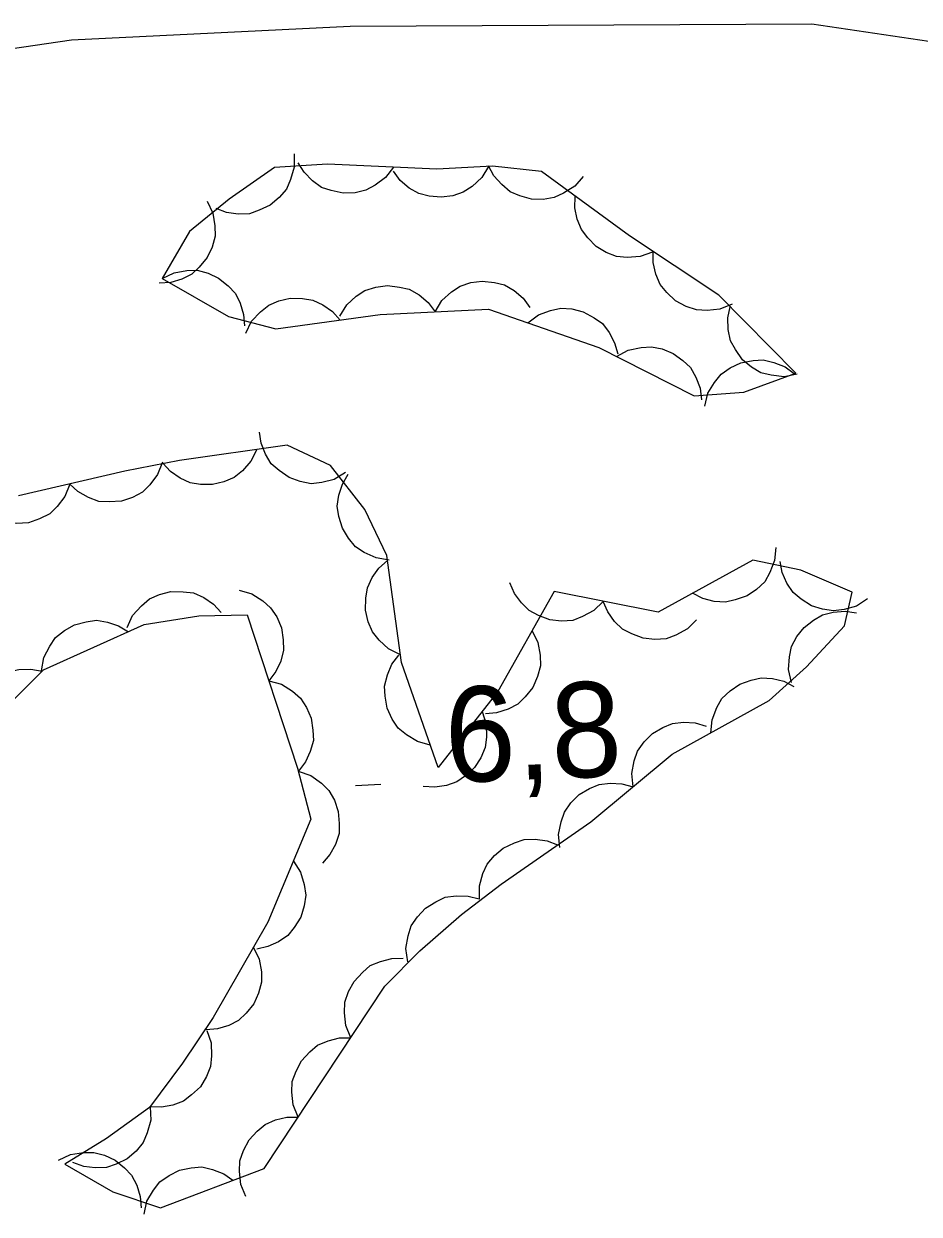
# Model space of a CAD drawing. Extents: x 336540 to 340074, y 5572036 to 5573747.
# Drawn here: x 337651.25 to 337679.47, y 5573151.93 to 5573189.46 of the extents above; entities that cross this region are included whole.
import ezdxf

# ---------------------------------------------------------------- set-up
doc = ezdxf.new("R2010")
doc.units = 0
for name, color, linetype in [('Niveau 2', 7, 'Continuous'), ('Niveau 3', 7, 'Continuous'), ('Niveau 44', 7, 'Continuous')]:
    doc.layers.add(name, color=color, linetype=linetype)

msp = doc.modelspace()

# ---------------------------------------------------------------- linework, layer by layer
at = {"layer": 'Niveau 2'}
for points in [[(337618, 5573173.92), (337627.29, 5573174.24), (337633.54, 5573177.27), (337636.9, 5573177.96), (337639.72, 5573179.13), (337640.84, 5573180.37), (337641.11, 5573181.73), (337640.16, 5573183.55), (337640.26, 5573185.09), (337640.9, 5573185.97), (337642.69, 5573186.9), (337647.38, 5573188.17), (337652.76, 5573188.95), (337661.54, 5573189.39)], [(337661.54, 5573189.39), (337676.08, 5573189.46), (337680.34, 5573188.83), (337681.76, 5573187.91), (337684.33, 5573186.84), (337693.6, 5573184.43), (337702.5, 5573182.68), (337706.79, 5573181.54), (337713.72, 5573175.28), (337716.17, 5573173.7), (337719.42, 5573172.86), (337728.63, 5573171.48), (337735.73, 5573171.68), (337741.32, 5573171.63)]]:
    msp.add_lwpolyline(points, dxfattribs=at)
at = {"layer": 'Niveau 3'}
msp.add_line((337661.7, 5573165.45), (337662.5, 5573165.49), dxfattribs=at)
at = {"layer": 'Niveau 44'}
for points in [[(337659.77, 5573185.36), (337659.77, 5573184.94), (337659.66, 5573184.55), (337659.53, 5573184.25), (337659.3, 5573183.98), (337659.02, 5573183.74), (337658.67, 5573183.58), (337658.36, 5573183.47), (337658.01, 5573183.46), (337657.64, 5573183.51), (337657.31, 5573183.64)], [(337655.61, 5573181.43), (337657.7, 5573180.23), (337659.19, 5573179.84), (337662.48, 5573180.3), (337665.9, 5573180.46), (337669.37, 5573179.26), (337672.37, 5573177.73), (337673.94, 5573177.85), (337675.58, 5573178.45), (337673.15, 5573180.9), (337670.34, 5573182.78), (337667.56, 5573184.8), (337666.02, 5573184.97), (337664.27, 5573184.88), (337660.82, 5573185.04), (337659.15, 5573184.93), (337657.72, 5573183.93), (337656.47, 5573182.91), (337655.61, 5573181.43)], [(337662.9, 5573184.94), (337662.65, 5573184.61), (337662.32, 5573184.37), (337662.03, 5573184.21), (337661.69, 5573184.13), (337661.32, 5573184.12), (337660.94, 5573184.2), (337660.63, 5573184.3), (337660.35, 5573184.51), (337660.09, 5573184.78), (337659.9, 5573185.08)], [(337665.89, 5573184.96), (337665.68, 5573184.61), (337665.38, 5573184.33), (337665.1, 5573184.15), (337664.77, 5573184.04), (337664.4, 5573183.99), (337664.02, 5573184.03), (337663.7, 5573184.11), (337663.4, 5573184.28), (337663.11, 5573184.52), (337662.9, 5573184.81)], [(337668.88, 5573184.65), (337668.61, 5573184.34), (337668.26, 5573184.12), (337667.96, 5573183.98), (337667.62, 5573183.92), (337667.25, 5573183.93), (337666.88, 5573184.04), (337666.58, 5573184.16), (337666.31, 5573184.39), (337666.06, 5573184.67), (337665.89, 5573184.98)], [(337671.06, 5573182.26), (337670.67, 5573182.12), (337670.26, 5573182.09), (337669.93, 5573182.12), (337669.6, 5573182.25), (337669.29, 5573182.44), (337669.02, 5573182.71), (337668.82, 5573182.97), (337668.69, 5573183.3), (337668.62, 5573183.66), (337668.63, 5573184.02)], [(337657.03, 5573183.87), (337657.21, 5573183.49), (337657.27, 5573183.09), (337657.28, 5573182.76), (337657.19, 5573182.42), (337657.03, 5573182.09), (337656.78, 5573181.79), (337656.55, 5573181.57), (337656.23, 5573181.41), (337655.88, 5573181.3), (337655.52, 5573181.28)], [(337673.57, 5573180.62), (337673.18, 5573180.46), (337672.78, 5573180.42), (337672.45, 5573180.44), (337672.12, 5573180.55), (337671.79, 5573180.73), (337671.51, 5573180.99), (337671.3, 5573181.24), (337671.17, 5573181.57), (337671.08, 5573181.93), (337671.08, 5573182.29)], [(337655.61, 5573181.43), (337655.99, 5573181.61), (337656.39, 5573181.68), (337656.72, 5573181.69), (337657.06, 5573181.6), (337657.39, 5573181.44), (337657.69, 5573181.2), (337657.92, 5573180.96), (337658.07, 5573180.65), (337658.18, 5573180.3), (337658.21, 5573179.94)], [(337661.21, 5573180.24), (337661.43, 5573180.6), (337661.73, 5573180.87), (337662, 5573181.05), (337662.34, 5573181.16), (337662.71, 5573181.21), (337663.09, 5573181.16), (337663.4, 5573181.09), (337663.71, 5573180.91), (337663.99, 5573180.67), (337664.21, 5573180.38)], [(337664.21, 5573180.38), (337664.42, 5573180.74), (337664.73, 5573181.01), (337665, 5573181.19), (337665.34, 5573181.3), (337665.7, 5573181.35), (337666.08, 5573181.3), (337666.4, 5573181.23), (337666.7, 5573181.05), (337666.99, 5573180.81), (337667.2, 5573180.52)], [(337658.25, 5573179.71), (337658.43, 5573180.08), (337658.71, 5573180.38), (337658.97, 5573180.59), (337659.29, 5573180.73), (337659.65, 5573180.81), (337660.03, 5573180.8), (337660.36, 5573180.75), (337660.67, 5573180.6), (337660.98, 5573180.39), (337661.22, 5573180.12)], [(337667.13, 5573180.03), (337667.47, 5573180.28), (337667.85, 5573180.42), (337668.17, 5573180.49), (337668.52, 5573180.47), (337668.88, 5573180.38), (337669.22, 5573180.19), (337669.49, 5573180.01), (337669.7, 5573179.73), (337669.87, 5573179.4), (337669.97, 5573179.05)], [(337675.62, 5573178.41), (337675.21, 5573178.33), (337674.8, 5573178.38), (337674.48, 5573178.46), (337674.18, 5573178.63), (337673.9, 5573178.87), (337673.68, 5573179.19), (337673.52, 5573179.47), (337673.45, 5573179.82), (337673.44, 5573180.19), (337673.51, 5573180.54)], [(337669.93, 5573178.97), (337670.3, 5573179.17), (337670.7, 5573179.26), (337671.03, 5573179.28), (337671.37, 5573179.21), (337671.71, 5573179.07), (337672.02, 5573178.84), (337672.26, 5573178.62), (337672.43, 5573178.32), (337672.56, 5573177.97), (337672.61, 5573177.61)], [(337672.71, 5573177.4), (337672.81, 5573177.81), (337673.02, 5573178.15), (337673.23, 5573178.41), (337673.51, 5573178.61), (337673.85, 5573178.77), (337674.23, 5573178.84), (337674.55, 5573178.87), (337674.89, 5573178.78), (337675.24, 5573178.64), (337675.53, 5573178.43)], [(337661.39, 5573175.31), (337661.03, 5573175.09), (337660.64, 5573175), (337660.31, 5573174.96), (337659.96, 5573175.03), (337659.61, 5573175.16), (337659.3, 5573175.38), (337659.05, 5573175.59), (337658.87, 5573175.89), (337658.73, 5573176.24), (337658.68, 5573176.59)], [(337649.52, 5573166.75), (337651.87, 5573169.09), (337655.05, 5573170.52), (337656.77, 5573170.79), (337658.29, 5573170.83), (337659.88, 5573165.99), (337660.3, 5573164.38), (337658.94, 5573161.14), (337657.22, 5573158.13), (337656.25, 5573156.69), (337655.21, 5573155.29), (337653.86, 5573154.32), (337652.55, 5573153.51), (337654.06, 5573152.64), (337655.56, 5573152.13), (337658.83, 5573153.37), (337662.63, 5573159.12), (337663.73, 5573160.23), (337665.04, 5573161.38), (337666.29, 5573162.33), (337669.12, 5573164.3), (337671.68, 5573166.43), (337674.74, 5573168.13), (337675.91, 5573169.19), (337677.11, 5573170.48), (337677.35, 5573171.54), (337675.74, 5573172.23), (337674.22, 5573172.55), (337671.24, 5573170.91), (337667.96, 5573171.56), (337666.19, 5573168.41), (337664.31, 5573166.01), (337663.15, 5573169.32), (337662.69, 5573172.7), (337662, 5573174.15), (337660.92, 5573175.53), (337659.55, 5573176.18), (337656.16, 5573175.69), (337654.44, 5573175.36), (337651.09, 5573174.58)], [(337658.6, 5573176.04), (337658.41, 5573175.67), (337658.14, 5573175.37), (337657.88, 5573175.16), (337657.56, 5573175.02), (337657.2, 5573174.94), (337656.82, 5573174.94), (337656.49, 5573174.99), (337656.18, 5573175.14), (337655.87, 5573175.35), (337655.63, 5573175.61)], [(337655.62, 5573175.64), (337655.47, 5573175.25), (337655.22, 5573174.92), (337654.99, 5573174.69), (337654.68, 5573174.53), (337654.33, 5573174.41), (337653.94, 5573174.39), (337653.62, 5573174.4), (337653.29, 5573174.53), (337652.96, 5573174.71), (337652.7, 5573174.95)], [(337662.76, 5573172.55), (337662.35, 5573172.62), (337661.98, 5573172.79), (337661.7, 5573172.97), (337661.48, 5573173.24), (337661.29, 5573173.56), (337661.18, 5573173.93), (337661.13, 5573174.25), (337661.18, 5573174.6), (337661.29, 5573174.95), (337661.47, 5573175.26)], [(337652.7, 5573174.95), (337652.55, 5573174.56), (337652.3, 5573174.24), (337652.07, 5573174.01), (337651.75, 5573173.85), (337651.4, 5573173.73), (337651.02, 5573173.71), (337650.69, 5573173.72), (337650.36, 5573173.85), (337650.04, 5573174.03), (337649.78, 5573174.27)], [(337674.95, 5573172.95), (337674.91, 5573172.54), (337674.76, 5573172.16), (337674.6, 5573171.87), (337674.34, 5573171.63), (337674.04, 5573171.43), (337673.67, 5573171.3), (337673.36, 5573171.23), (337673.01, 5573171.25), (337672.65, 5573171.34), (337672.32, 5573171.51)], [(337663.12, 5573169.57), (337662.74, 5573169.75), (337662.45, 5573170.03), (337662.24, 5573170.29), (337662.1, 5573170.61), (337662.02, 5573170.97), (337662.03, 5573171.35), (337662.08, 5573171.68), (337662.23, 5573172), (337662.44, 5573172.3), (337662.71, 5573172.54)], [(337677.84, 5573171.33), (337677.49, 5573171.1), (337677.1, 5573170.99), (337676.77, 5573170.95), (337676.42, 5573171), (337676.07, 5573171.11), (337675.75, 5573171.32), (337675.49, 5573171.53), (337675.3, 5573171.82), (337675.15, 5573172.16), (337675.08, 5573172.51)], [(337658.04, 5573171.6), (337658.44, 5573171.49), (337658.78, 5573171.27), (337659.03, 5573171.05), (337659.22, 5573170.76), (337659.37, 5573170.42), (337659.43, 5573170.04), (337659.44, 5573169.71), (337659.35, 5573169.37), (337659.19, 5573169.04), (337658.97, 5573168.75)], [(337669.51, 5573171.25), (337669.21, 5573170.96), (337668.86, 5573170.77), (337668.55, 5573170.65), (337668.19, 5573170.63), (337667.83, 5573170.67), (337667.47, 5573170.81), (337667.18, 5573170.96), (337666.93, 5573171.2), (337666.71, 5573171.5), (337666.57, 5573171.84)], [(337654.51, 5573170.43), (337654.68, 5573170.81), (337654.96, 5573171.11), (337655.21, 5573171.33), (337655.53, 5573171.47), (337655.89, 5573171.56), (337656.27, 5573171.55), (337656.6, 5573171.52), (337656.92, 5573171.37), (337657.23, 5573171.16), (337657.47, 5573170.9)], [(337672.45, 5573170.67), (337672.16, 5573170.38), (337671.8, 5573170.19), (337671.49, 5573170.07), (337671.14, 5573170.05), (337670.77, 5573170.09), (337670.41, 5573170.23), (337670.12, 5573170.37), (337669.87, 5573170.62), (337669.65, 5573170.92), (337669.51, 5573171.25)], [(337675.44, 5573168.69), (337675.35, 5573169.1), (337675.38, 5573169.5), (337675.44, 5573169.83), (337675.61, 5573170.14), (337675.84, 5573170.43), (337676.14, 5573170.66), (337676.42, 5573170.83), (337676.76, 5573170.91), (337677.13, 5573170.94), (337677.49, 5573170.89)], [(337651.81, 5573169.06), (337651.88, 5573169.48), (337652.07, 5573169.84), (337652.25, 5573170.11), (337652.53, 5573170.33), (337652.85, 5573170.51), (337653.22, 5573170.61), (337653.54, 5573170.66), (337653.89, 5573170.6), (337654.24, 5573170.48), (337654.55, 5573170.29)], [(337667.27, 5573170.32), (337667.45, 5573169.95), (337667.52, 5573169.55), (337667.53, 5573169.22), (337667.44, 5573168.88), (337667.29, 5573168.54), (337667.05, 5573168.24), (337666.82, 5573168.01), (337666.51, 5573167.85), (337666.15, 5573167.74), (337665.8, 5573167.71)], [(337664.06, 5573166.72), (337663.66, 5573166.83), (337663.31, 5573167.04), (337663.05, 5573167.25), (337662.86, 5573167.54), (337662.7, 5573167.88), (337662.64, 5573168.26), (337662.62, 5573168.58), (337662.71, 5573168.93), (337662.85, 5573169.27), (337663.07, 5573169.55)], [(337649.7, 5573166.93), (337649.62, 5573167.34), (337649.66, 5573167.74), (337649.74, 5573168.06), (337649.92, 5573168.37), (337650.16, 5573168.65), (337650.47, 5573168.87), (337650.76, 5573169.03), (337651.1, 5573169.1), (337651.47, 5573169.11), (337651.83, 5573169.05)], [(337658.97, 5573168.75), (337659.37, 5573168.64), (337659.72, 5573168.42), (337659.97, 5573168.2), (337660.16, 5573167.91), (337660.31, 5573167.57), (337660.36, 5573167.19), (337660.38, 5573166.86), (337660.28, 5573166.52), (337660.13, 5573166.19), (337659.91, 5573165.9)], [(337672.9, 5573167.11), (337672.94, 5573167.52), (337673.09, 5573167.9), (337673.25, 5573168.19), (337673.51, 5573168.43), (337673.81, 5573168.64), (337674.17, 5573168.77), (337674.49, 5573168.84), (337674.84, 5573168.82), (337675.2, 5573168.73), (337675.52, 5573168.57)], [(337665.69, 5573167.78), (337665.82, 5573167.38), (337665.83, 5573166.97), (337665.79, 5573166.64), (337665.65, 5573166.32), (337665.45, 5573166.01), (337665.17, 5573165.75), (337664.9, 5573165.56), (337664.57, 5573165.45), (337664.2, 5573165.39), (337663.84, 5573165.41)], [(337670.45, 5573165.4), (337670.41, 5573165.82), (337670.48, 5573166.22), (337670.59, 5573166.53), (337670.8, 5573166.82), (337671.06, 5573167.08), (337671.39, 5573167.27), (337671.69, 5573167.4), (337672.04, 5573167.44), (337672.41, 5573167.42), (337672.75, 5573167.32)], [(337659.9, 5573165.9), (337660.3, 5573165.76), (337660.63, 5573165.52), (337660.86, 5573165.29), (337661.04, 5573164.98), (337661.16, 5573164.63), (337661.19, 5573164.25), (337661.19, 5573163.93), (337661.07, 5573163.59), (337660.9, 5573163.27), (337660.66, 5573163)], [(337668.14, 5573163.49), (337668.1, 5573163.9), (337668.18, 5573164.3), (337668.29, 5573164.61), (337668.49, 5573164.9), (337668.75, 5573165.16), (337669.08, 5573165.35), (337669.38, 5573165.48), (337669.73, 5573165.52), (337670.1, 5573165.5), (337670.45, 5573165.4)], [(337665.61, 5573161.86), (337665.61, 5573162.28), (337665.72, 5573162.67), (337665.85, 5573162.97), (337666.08, 5573163.24), (337666.36, 5573163.47), (337666.71, 5573163.64), (337667.02, 5573163.74), (337667.37, 5573163.75), (337667.74, 5573163.7), (337668.07, 5573163.57)], [(337659.75, 5573163.06), (337659.97, 5573162.71), (337660.09, 5573162.32), (337660.14, 5573161.99), (337660.09, 5573161.65), (337659.98, 5573161.29), (337659.77, 5573160.97), (337659.57, 5573160.72), (337659.28, 5573160.52), (337658.94, 5573160.37), (337658.59, 5573160.29)], [(337663.35, 5573159.89), (337663.29, 5573160.31), (337663.36, 5573160.71), (337663.46, 5573161.02), (337663.66, 5573161.31), (337663.91, 5573161.58), (337664.24, 5573161.78), (337664.53, 5573161.92), (337664.88, 5573161.97), (337665.25, 5573161.96), (337665.6, 5573161.87)], [(337658.49, 5573160.34), (337658.67, 5573159.97), (337658.74, 5573159.57), (337658.74, 5573159.24), (337658.65, 5573158.9), (337658.5, 5573158.56), (337658.26, 5573158.27), (337658.02, 5573158.04), (337657.71, 5573157.88), (337657.36, 5573157.77), (337657, 5573157.74)], [(337661.56, 5573157.49), (337661.4, 5573157.88), (337661.36, 5573158.28), (337661.37, 5573158.61), (337661.48, 5573158.95), (337661.66, 5573159.27), (337661.92, 5573159.55), (337662.17, 5573159.77), (337662.49, 5573159.9), (337662.85, 5573159.99), (337663.21, 5573160)], [(337657.02, 5573157.72), (337657.16, 5573157.33), (337657.17, 5573156.92), (337657.14, 5573156.59), (337657.01, 5573156.27), (337656.82, 5573155.95), (337656.54, 5573155.69), (337656.28, 5573155.49), (337655.95, 5573155.37), (337655.59, 5573155.3), (337655.23, 5573155.31)], [(337659.9, 5573154.99), (337659.74, 5573155.38), (337659.7, 5573155.78), (337659.71, 5573156.11), (337659.83, 5573156.44), (337660, 5573156.77), (337660.26, 5573157.05), (337660.51, 5573157.26), (337660.84, 5573157.4), (337661.2, 5573157.49), (337661.56, 5573157.49)], [(337655.23, 5573155.31), (337655.25, 5573154.89), (337655.14, 5573154.5), (337655.01, 5573154.19), (337654.79, 5573153.92), (337654.51, 5573153.68), (337654.16, 5573153.51), (337653.86, 5573153.4), (337653.5, 5573153.39), (337653.14, 5573153.43), (337652.8, 5573153.56)], [(337658.25, 5573152.49), (337658.09, 5573152.87), (337658.05, 5573153.28), (337658.06, 5573153.61), (337658.17, 5573153.94), (337658.35, 5573154.27), (337658.61, 5573154.55), (337658.86, 5573154.76), (337659.18, 5573154.9), (337659.54, 5573154.99), (337659.9, 5573154.99)], [(337652.35, 5573153.63), (337652.72, 5573153.81), (337653.13, 5573153.87), (337653.46, 5573153.88), (337653.79, 5573153.79), (337654.13, 5573153.63), (337654.43, 5573153.39), (337654.65, 5573153.16), (337654.81, 5573152.84), (337654.92, 5573152.49), (337654.95, 5573152.13)], [(337655.04, 5573151.93), (337655.13, 5573152.34), (337655.34, 5573152.69), (337655.54, 5573152.95), (337655.83, 5573153.15), (337656.16, 5573153.32), (337656.53, 5573153.39), (337656.86, 5573153.42), (337657.2, 5573153.34), (337657.55, 5573153.2), (337657.84, 5573153)]]:
    msp.add_lwpolyline(points, dxfattribs=at)

# ---------------------------------------------------------------- texts
at = {"layer": 'Niveau 3'}
msp.add_text('6,8    ', height=2.9999, rotation=2.2763, dxfattribs=at).set_placement((337664.57, 5573165.53))

doc.saveas('drawing.dxf')
